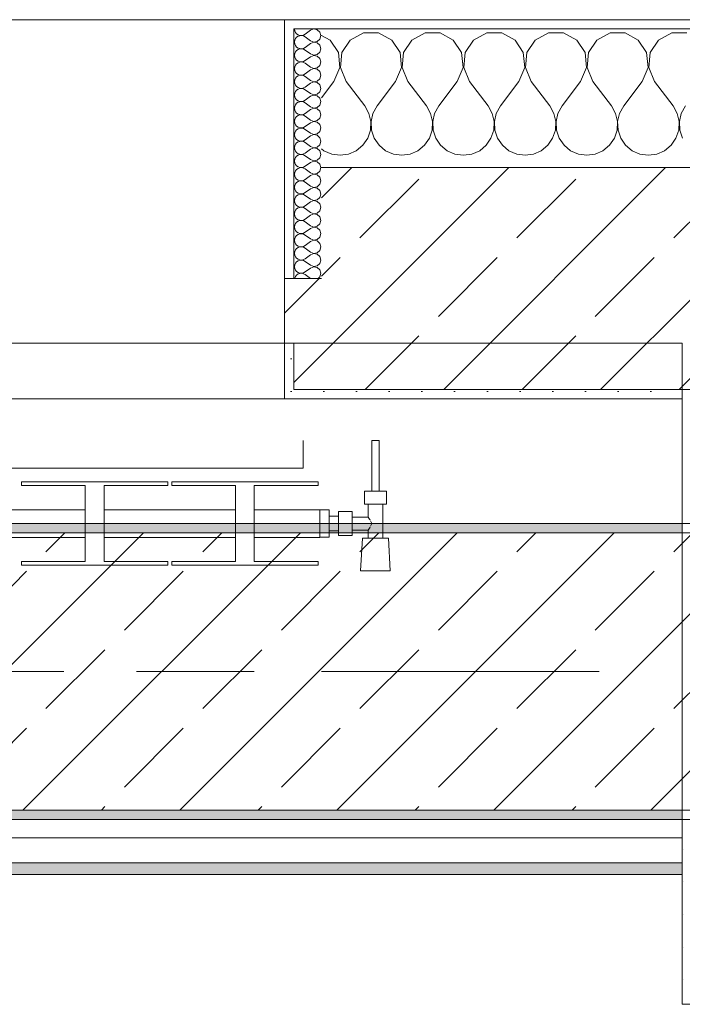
# Model space of a CAD drawing. Header units: metres. Extents: x -3.6 to 84.5, y -11 to 16.8.
# Tile 1052 of 1056: x 60.854 to 61.57, y 12.79 to 13.855. Entities that reach past the tile are written whole.
import ezdxf

# ---------------------------------------------------------------- set-up
doc = ezdxf.new("R2010")
doc.units = ezdxf.units.M
doc.header["$MEASUREMENT"] = 0
doc.linetypes.add('Achse', pattern=[0.2, 0.1, -0.05, 0, -0.05])
doc.linetypes.add('Strichlinie doppelt', pattern=[0.546806, 0.264583, -0.105833, 0.070556, -0.105833])
for name, color, linetype in [('301 - Elemente.Linie', 7, 'Continuous'), ('451 - Universal.Achsen Raster', 7, 'Continuous'), ('604 - Struktur.Wand Aussen', 7, 'Continuous'), ('606 - Struktur.Wand Innen Ausbau', 7, 'Continuous'), ('608 - Struktur.Träger', 7, 'Continuous'), ('653 - Abdeckung.TB Verkofferung', 7, 'Continuous')]:
    doc.layers.add(name, color=color, linetype=linetype)
pattern_1 = [(45, (0, 0), (-0.01767767, 0.01767767), [0, -0.025])]
pattern_2 = [(0, (0, 0), (0, 0.08660254), [0, -0.05]), (0, (0.025, 0.0433), (0, 0.08660254), [0, -0.05])]
pattern_3 = [(45, (0, 0), (-0.08485281, 0.08485281), []), (45, (-0.04243, 0.04243), (-0.08485281, 0.08485281), [0.09, -0.03])]

# ---------------------------------------------------------------- blocks, each defined once
blk = doc.blocks.new('*X49')
at = {"layer": '604 - Struktur.Wand Aussen', "color": 7, "linetype": 'Continuous', "lineweight": 5}
for p, q in [((61.1891, 13.833), (61.18, 13.8379)), ((61.2252, 13.8407), (61.2109, 13.833)), ((61.2415, 13.8407), (61.2252, 13.8407)), ((61.2558, 13.833), (61.2415, 13.8407)), ((61.2919, 13.8407), (61.2776, 13.833)), ((61.3081, 13.8407), (61.2919, 13.8407)), ((61.3224, 13.833), (61.3081, 13.8407)), ((61.3585, 13.8407), (61.3442, 13.833)), ((61.3748, 13.8407), (61.3585, 13.8407)), ((61.3891, 13.833), (61.3748, 13.8407)), ((61.4252, 13.8407), (61.4109, 13.833)), ((61.4415, 13.8407), (61.4252, 13.8407)), ((61.4558, 13.833), (61.4415, 13.8407)), ((61.4919, 13.8407), (61.4776, 13.833)), ((61.5081, 13.8407), (61.4919, 13.8407)), ((61.5224, 13.833), (61.5081, 13.8407)), ((61.5585, 13.8407), (61.5442, 13.833)), ((61.5748, 13.8407), (61.5585, 13.8407)), ((61.1981, 13.8195), (61.1891, 13.833)), ((61.2109, 13.833), (61.2019, 13.8195)), ((61.2648, 13.8195), (61.2558, 13.833)), ((61.2776, 13.833), (61.2686, 13.8195)), ((61.3314, 13.8195), (61.3224, 13.833)), ((61.3442, 13.833), (61.3352, 13.8195)), ((61.3981, 13.8195), (61.3891, 13.833)), ((61.4109, 13.833), (61.4019, 13.8195)), ((61.4648, 13.8195), (61.4558, 13.833)), ((61.4776, 13.833), (61.4686, 13.8195)), ((61.5314, 13.8195), (61.5224, 13.833)), ((61.5442, 13.833), (61.5352, 13.8195)), ((61.1996, 13.8033), (61.1981, 13.8195)), ((61.2019, 13.8195), (61.2004, 13.8033)), ((61.2663, 13.8033), (61.2648, 13.8195)), ((61.2686, 13.8195), (61.267, 13.8033)), ((61.333, 13.8033), (61.3314, 13.8195)), ((61.3352, 13.8195), (61.3337, 13.8033)), ((61.3996, 13.8033), (61.3981, 13.8195)), ((61.4019, 13.8195), (61.4004, 13.8033)), ((61.4663, 13.8033), (61.4648, 13.8195)), ((61.4686, 13.8195), (61.467, 13.8033)), ((61.533, 13.8033), (61.5314, 13.8195)), ((61.5352, 13.8195), (61.5337, 13.8033)), ((61.1933, 13.7883), (61.1996, 13.8033)), ((61.2004, 13.8033), (61.2067, 13.7883)), ((61.26, 13.7883), (61.2663, 13.8033)), ((61.267, 13.8033), (61.2733, 13.7883)), ((61.3267, 13.7883), (61.333, 13.8033)), ((61.3337, 13.8033), (61.34, 13.7883)), ((61.3933, 13.7883), (61.3996, 13.8033)), ((61.4004, 13.8033), (61.4067, 13.7883)), ((61.46, 13.7883), (61.4663, 13.8033)), ((61.467, 13.8033), (61.4733, 13.7883)), ((61.5267, 13.7883), (61.533, 13.8033)), ((61.5337, 13.8033), (61.54, 13.7883)), ((61.1933, 13.7883), (61.18, 13.7706)), ((61.2067, 13.7883), (61.2267, 13.7617)), ((61.26, 13.7883), (61.24, 13.7617)), ((61.2733, 13.7883), (61.2933, 13.7617)), ((61.3267, 13.7883), (61.3067, 13.7617)), ((61.34, 13.7883), (61.36, 13.7617)), ((61.3933, 13.7883), (61.3733, 13.7617)), ((61.4067, 13.7883), (61.4267, 13.7617)), ((61.46, 13.7883), (61.44, 13.7617)), ((61.4733, 13.7883), (61.4933, 13.7617)), ((61.5267, 13.7883), (61.5067, 13.7617)), ((61.54, 13.7883), (61.56, 13.7617)), ((61.2311, 13.7536), (61.2267, 13.7617)), ((61.24, 13.7617), (61.2355, 13.7536)), ((61.2978, 13.7536), (61.2933, 13.7617)), ((61.3067, 13.7617), (61.3022, 13.7536)), ((61.3645, 13.7536), (61.36, 13.7617)), ((61.3733, 13.7617), (61.3689, 13.7536)), ((61.4311, 13.7536), (61.4267, 13.7617)), ((61.44, 13.7617), (61.4355, 13.7536)), ((61.4978, 13.7536), (61.4933, 13.7617)), ((61.5067, 13.7617), (61.5022, 13.7536)), ((61.5645, 13.7536), (61.56, 13.7617)), ((61.5733, 13.7617), (61.5689, 13.7536)), ((61.2332, 13.7447), (61.2311, 13.7536)), ((61.2355, 13.7536), (61.2335, 13.7447)), ((61.2999, 13.7447), (61.2978, 13.7536)), ((61.3022, 13.7536), (61.3001, 13.7447)), ((61.3665, 13.7447), (61.3645, 13.7536)), ((61.3689, 13.7536), (61.3668, 13.7447)), ((61.4332, 13.7447), (61.4311, 13.7536)), ((61.4355, 13.7536), (61.4335, 13.7447)), ((61.4999, 13.7447), (61.4978, 13.7536)), ((61.5022, 13.7536), (61.5001, 13.7447)), ((61.5665, 13.7447), (61.5645, 13.7536)), ((61.5689, 13.7536), (61.5668, 13.7447)), ((61.2328, 13.7355), (61.2332, 13.7447)), ((61.2335, 13.7447), (61.2339, 13.7355)), ((61.2994, 13.7355), (61.2999, 13.7447)), ((61.3001, 13.7447), (61.3006, 13.7355)), ((61.3661, 13.7355), (61.3665, 13.7447)), ((61.3668, 13.7447), (61.3672, 13.7355)), ((61.4328, 13.7355), (61.4332, 13.7447)), ((61.4335, 13.7447), (61.4339, 13.7355)), ((61.4994, 13.7355), (61.4999, 13.7447)), ((61.5001, 13.7447), (61.5006, 13.7355)), ((61.5661, 13.7355), (61.5665, 13.7447)), ((61.5668, 13.7447), (61.5672, 13.7355)), ((61.2298, 13.7268), (61.2328, 13.7355)), ((61.2339, 13.7355), (61.2369, 13.7268)), ((61.2965, 13.7268), (61.2994, 13.7355)), ((61.3006, 13.7355), (61.3035, 13.7268)), ((61.3631, 13.7268), (61.3661, 13.7355)), ((61.3672, 13.7355), (61.3702, 13.7268)), ((61.4298, 13.7268), (61.4328, 13.7355)), ((61.4339, 13.7355), (61.4369, 13.7268)), ((61.4965, 13.7268), (61.4994, 13.7355)), ((61.5006, 13.7355), (61.5035, 13.7268)), ((61.5631, 13.7268), (61.5661, 13.7355)), ((61.5672, 13.7355), (61.5702, 13.7268)), ((61.2175, 13.7133), (61.2246, 13.7192)), ((61.2246, 13.7192), (61.2298, 13.7268)), ((61.2369, 13.7268), (61.2421, 13.7192)), ((61.2421, 13.7192), (61.2491, 13.7133)), ((61.2842, 13.7133), (61.2913, 13.7192)), ((61.2913, 13.7192), (61.2965, 13.7268)), ((61.3035, 13.7268), (61.3087, 13.7192)), ((61.3087, 13.7192), (61.3158, 13.7133)), ((61.3509, 13.7133), (61.3579, 13.7192)), ((61.3579, 13.7192), (61.3631, 13.7268)), ((61.3702, 13.7268), (61.3754, 13.7192)), ((61.3754, 13.7192), (61.3825, 13.7133)), ((61.4175, 13.7133), (61.4246, 13.7192)), ((61.4246, 13.7192), (61.4298, 13.7268)), ((61.4369, 13.7268), (61.4421, 13.7192)), ((61.4421, 13.7192), (61.4491, 13.7133)), ((61.4842, 13.7133), (61.4913, 13.7192)), ((61.4913, 13.7192), (61.4965, 13.7268)), ((61.5035, 13.7268), (61.5087, 13.7192)), ((61.5087, 13.7192), (61.5158, 13.7133)), ((61.5509, 13.7133), (61.5579, 13.7192)), ((61.5579, 13.7192), (61.5631, 13.7268)), ((61.18, 13.7154), (61.1825, 13.7133)), ((61.1825, 13.7133), (61.1909, 13.7096)), ((61.1909, 13.7096), (61.2, 13.7083)), ((61.2, 13.7083), (61.2091, 13.7096)), ((61.2091, 13.7096), (61.2175, 13.7133)), ((61.2491, 13.7133), (61.2576, 13.7096)), ((61.2576, 13.7096), (61.2667, 13.7083)), ((61.2667, 13.7083), (61.2758, 13.7096)), ((61.2758, 13.7096), (61.2842, 13.7133)), ((61.3158, 13.7133), (61.3242, 13.7096)), ((61.3242, 13.7096), (61.3333, 13.7083)), ((61.3333, 13.7083), (61.3424, 13.7096)), ((61.3424, 13.7096), (61.3509, 13.7133)), ((61.3825, 13.7133), (61.3909, 13.7096)), ((61.3909, 13.7096), (61.4, 13.7083)), ((61.4, 13.7083), (61.4091, 13.7096)), ((61.4091, 13.7096), (61.4175, 13.7133)), ((61.4491, 13.7133), (61.4576, 13.7096)), ((61.4576, 13.7096), (61.4667, 13.7083)), ((61.4667, 13.7083), (61.4758, 13.7096)), ((61.4758, 13.7096), (61.4842, 13.7133)), ((61.5158, 13.7133), (61.5242, 13.7096)), ((61.5242, 13.7096), (61.5333, 13.7083)), ((61.5333, 13.7083), (61.5424, 13.7096)), ((61.5424, 13.7096), (61.5509, 13.7133))]:
    blk.add_line(p, q, dxfattribs=at)
blk = doc.blocks.new('*X78')
at = {"layer": '604 - Struktur.Wand Aussen', "color": 7, "linetype": 'Continuous', "lineweight": 5}
for p, q in [((61.1507, 13.845), (61.151, 13.843)), ((61.151, 13.843), (61.1518, 13.8412)), ((61.1518, 13.8412), (61.153, 13.8397)), ((61.153, 13.836), (61.1518, 13.8345)), ((61.153, 13.8397), (61.1547, 13.8386)), ((61.1547, 13.8371), (61.153, 13.836)), ((61.1547, 13.8386), (61.1565, 13.838)), ((61.1565, 13.8377), (61.1547, 13.8371)), ((61.1565, 13.838), (61.1585, 13.8379)), ((61.1585, 13.8378), (61.1565, 13.8377)), ((61.1585, 13.8379), (61.1604, 13.8383)), ((61.1604, 13.8374), (61.1585, 13.8378)), ((61.1604, 13.8383), (61.1621, 13.8393)), ((61.1621, 13.8364), (61.1604, 13.8374)), ((61.1679, 13.8436), (61.1621, 13.8393)), ((61.1679, 13.8321), (61.1621, 13.8364)), ((61.1715, 13.845), (61.1679, 13.8436)), ((61.1753, 13.8442), (61.1715, 13.845)), ((61.1782, 13.8416), (61.1753, 13.8442)), ((61.1793, 13.8379), (61.1782, 13.8416)), ((61.1782, 13.8341), (61.1793, 13.8379)), ((61.151, 13.8327), (61.1507, 13.8307)), ((61.1507, 13.8307), (61.151, 13.8288)), ((61.1518, 13.8345), (61.151, 13.8327)), ((61.151, 13.8288), (61.1518, 13.827)), ((61.1518, 13.827), (61.153, 13.8254)), ((61.153, 13.8254), (61.1547, 13.8243)), ((61.1547, 13.8243), (61.1565, 13.8237)), ((61.1604, 13.824), (61.1621, 13.825)), ((61.1679, 13.8293), (61.1621, 13.825)), ((61.1679, 13.8321), (61.1715, 13.8307)), ((61.1715, 13.8307), (61.1679, 13.8293)), ((61.1715, 13.8307), (61.1753, 13.8315)), ((61.1753, 13.83), (61.1715, 13.8307)), ((61.1753, 13.8315), (61.1782, 13.8341)), ((61.1782, 13.8273), (61.1753, 13.83)), ((61.1793, 13.8236), (61.1782, 13.8273)), ((61.151, 13.8184), (61.1507, 13.8164)), ((61.1507, 13.8164), (61.151, 13.8145)), ((61.1518, 13.8202), (61.151, 13.8184)), ((61.151, 13.8145), (61.1518, 13.8127)), ((61.153, 13.8217), (61.1518, 13.8202)), ((61.1547, 13.8228), (61.153, 13.8217)), ((61.1565, 13.8234), (61.1547, 13.8228)), ((61.1565, 13.8237), (61.1585, 13.8236)), ((61.1585, 13.8235), (61.1565, 13.8234)), ((61.1585, 13.8236), (61.1604, 13.824)), ((61.1604, 13.8231), (61.1585, 13.8235)), ((61.1621, 13.8221), (61.1604, 13.8231)), ((61.1679, 13.8179), (61.1621, 13.8221)), ((61.1679, 13.815), (61.1621, 13.8107)), ((61.1679, 13.8179), (61.1715, 13.8165)), ((61.1715, 13.8164), (61.1679, 13.815)), ((61.1715, 13.8165), (61.1753, 13.8172)), ((61.1753, 13.8157), (61.1715, 13.8164)), ((61.1753, 13.8172), (61.1782, 13.8198)), ((61.1782, 13.813), (61.1753, 13.8157)), ((61.1782, 13.8198), (61.1793, 13.8236)), ((61.151, 13.8041), (61.1507, 13.8021)), ((61.1518, 13.8059), (61.151, 13.8041)), ((61.1518, 13.8127), (61.153, 13.8112)), ((61.153, 13.8074), (61.1518, 13.8059)), ((61.153, 13.8112), (61.1547, 13.81)), ((61.1547, 13.8085), (61.153, 13.8074)), ((61.1547, 13.81), (61.1565, 13.8094)), ((61.1565, 13.8092), (61.1547, 13.8085)), ((61.1565, 13.8094), (61.1585, 13.8093)), ((61.1585, 13.8093), (61.1565, 13.8092)), ((61.1585, 13.8093), (61.1604, 13.8098)), ((61.1604, 13.8088), (61.1585, 13.8093)), ((61.1604, 13.8098), (61.1621, 13.8107)), ((61.1621, 13.8079), (61.1604, 13.8088)), ((61.1679, 13.8036), (61.1621, 13.8079)), ((61.1679, 13.8036), (61.1715, 13.8022)), ((61.1753, 13.8029), (61.1782, 13.8055)), ((61.1793, 13.8093), (61.1782, 13.813)), ((61.1782, 13.8055), (61.1793, 13.8093)), ((61.1507, 13.8021), (61.151, 13.8002)), ((61.151, 13.8002), (61.1518, 13.7984)), ((61.1518, 13.7984), (61.153, 13.7969)), ((61.153, 13.7931), (61.1518, 13.7916)), ((61.153, 13.7969), (61.1547, 13.7958)), ((61.1547, 13.7942), (61.153, 13.7931)), ((61.1547, 13.7958), (61.1565, 13.7951)), ((61.1565, 13.7949), (61.1547, 13.7942)), ((61.1565, 13.7951), (61.1585, 13.795)), ((61.1585, 13.795), (61.1565, 13.7949)), ((61.1585, 13.795), (61.1604, 13.7955)), ((61.1604, 13.7945), (61.1585, 13.795)), ((61.1604, 13.7955), (61.1621, 13.7964)), ((61.1621, 13.7936), (61.1604, 13.7945)), ((61.1679, 13.8007), (61.1621, 13.7964)), ((61.1679, 13.7893), (61.1621, 13.7936)), ((61.1715, 13.8021), (61.1679, 13.8007)), ((61.1715, 13.8022), (61.1753, 13.8029)), ((61.1753, 13.8014), (61.1715, 13.8021)), ((61.1782, 13.7988), (61.1753, 13.8014)), ((61.1793, 13.795), (61.1782, 13.7988)), ((61.1782, 13.7912), (61.1793, 13.795)), ((61.151, 13.7898), (61.1507, 13.7879)), ((61.1507, 13.7879), (61.151, 13.7859)), ((61.1518, 13.7916), (61.151, 13.7898)), ((61.151, 13.7859), (61.1518, 13.7841)), ((61.1518, 13.7841), (61.153, 13.7826)), ((61.153, 13.7826), (61.1547, 13.7815)), ((61.1604, 13.7812), (61.1621, 13.7821)), ((61.1679, 13.7864), (61.1621, 13.7821)), ((61.1679, 13.7893), (61.1715, 13.7879)), ((61.1715, 13.7878), (61.1679, 13.7864)), ((61.1715, 13.7879), (61.1753, 13.7886)), ((61.1753, 13.7871), (61.1715, 13.7878)), ((61.1753, 13.7886), (61.1782, 13.7912)), ((61.1782, 13.7845), (61.1753, 13.7871)), ((61.1793, 13.7807), (61.1782, 13.7845)), ((61.151, 13.7755), (61.1507, 13.7736)), ((61.1507, 13.7736), (61.151, 13.7716)), ((61.1518, 13.7773), (61.151, 13.7755)), ((61.151, 13.7716), (61.1518, 13.7698)), ((61.153, 13.7788), (61.1518, 13.7773)), ((61.1547, 13.78), (61.153, 13.7788)), ((61.1547, 13.7815), (61.1565, 13.7808)), ((61.1565, 13.7806), (61.1547, 13.78)), ((61.1565, 13.7808), (61.1585, 13.7807)), ((61.1585, 13.7807), (61.1565, 13.7806)), ((61.1585, 13.7807), (61.1604, 13.7812)), ((61.1604, 13.7802), (61.1585, 13.7807)), ((61.1621, 13.7793), (61.1604, 13.7802)), ((61.1679, 13.775), (61.1621, 13.7793)), ((61.1679, 13.7721), (61.1621, 13.7679)), ((61.1679, 13.775), (61.1715, 13.7736)), ((61.1715, 13.7735), (61.1679, 13.7721)), ((61.1715, 13.7736), (61.1753, 13.7743)), ((61.1753, 13.7728), (61.1715, 13.7735)), ((61.1753, 13.7743), (61.1782, 13.777)), ((61.1782, 13.7702), (61.1753, 13.7728)), ((61.1782, 13.777), (61.1793, 13.7807)), ((61.151, 13.7612), (61.1507, 13.7593)), ((61.1518, 13.763), (61.151, 13.7612)), ((61.1518, 13.7698), (61.153, 13.7683)), ((61.153, 13.7646), (61.1518, 13.763)), ((61.153, 13.7683), (61.1547, 13.7672)), ((61.1547, 13.7657), (61.153, 13.7646)), ((61.1547, 13.7672), (61.1565, 13.7666)), ((61.1565, 13.7663), (61.1547, 13.7657)), ((61.1565, 13.7666), (61.1585, 13.7665)), ((61.1585, 13.7664), (61.1565, 13.7663)), ((61.1585, 13.7665), (61.1604, 13.7669)), ((61.1604, 13.766), (61.1585, 13.7664)), ((61.1604, 13.7669), (61.1621, 13.7679)), ((61.1621, 13.765), (61.1604, 13.766)), ((61.1679, 13.7607), (61.1621, 13.765)), ((61.1679, 13.7607), (61.1715, 13.7593)), ((61.1753, 13.76), (61.1782, 13.7627)), ((61.1793, 13.7664), (61.1782, 13.7702)), ((61.1782, 13.7627), (61.1793, 13.7664)), ((61.1507, 13.7593), (61.151, 13.7573)), ((61.151, 13.7573), (61.1518, 13.7555)), ((61.1518, 13.7555), (61.153, 13.754)), ((61.153, 13.7503), (61.1518, 13.7488)), ((61.153, 13.754), (61.1547, 13.7529)), ((61.1547, 13.7514), (61.153, 13.7503)), ((61.1547, 13.7529), (61.1565, 13.7523)), ((61.1565, 13.752), (61.1547, 13.7514)), ((61.1565, 13.7523), (61.1585, 13.7522)), ((61.1585, 13.7521), (61.1565, 13.752)), ((61.1585, 13.7522), (61.1604, 13.7526)), ((61.1604, 13.7517), (61.1585, 13.7521)), ((61.1604, 13.7526), (61.1621, 13.7536)), ((61.1621, 13.7507), (61.1604, 13.7517)), ((61.1679, 13.7579), (61.1621, 13.7536)), ((61.1679, 13.7464), (61.1621, 13.7507)), ((61.1715, 13.7593), (61.1679, 13.7579)), ((61.1715, 13.7593), (61.1753, 13.76)), ((61.1753, 13.7585), (61.1715, 13.7593)), ((61.1782, 13.7559), (61.1753, 13.7585)), ((61.1793, 13.7521), (61.1782, 13.7559)), ((61.1782, 13.7484), (61.1793, 13.7521)), ((61.151, 13.747), (61.1507, 13.745)), ((61.1507, 13.745), (61.151, 13.743)), ((61.1518, 13.7488), (61.151, 13.747)), ((61.151, 13.743), (61.1518, 13.7412)), ((61.1518, 13.7412), (61.153, 13.7397)), ((61.153, 13.7397), (61.1547, 13.7386)), ((61.1604, 13.7383), (61.1621, 13.7393)), ((61.1679, 13.7436), (61.1621, 13.7393)), ((61.1679, 13.7464), (61.1715, 13.745)), ((61.1715, 13.745), (61.1679, 13.7436)), ((61.1715, 13.745), (61.1753, 13.7458)), ((61.1753, 13.7442), (61.1715, 13.745)), ((61.1753, 13.7458), (61.1782, 13.7484)), ((61.1782, 13.7416), (61.1753, 13.7442)), ((61.1793, 13.7379), (61.1782, 13.7416)), ((61.151, 13.7327), (61.1507, 13.7307)), ((61.1507, 13.7307), (61.151, 13.7288)), ((61.1518, 13.7345), (61.151, 13.7327)), ((61.151, 13.7288), (61.1518, 13.727)), ((61.153, 13.736), (61.1518, 13.7345)), ((61.1547, 13.7371), (61.153, 13.736)), ((61.1547, 13.7386), (61.1565, 13.738)), ((61.1565, 13.7377), (61.1547, 13.7371)), ((61.1565, 13.738), (61.1585, 13.7379)), ((61.1585, 13.7378), (61.1565, 13.7377)), ((61.1585, 13.7379), (61.1604, 13.7383)), ((61.1604, 13.7374), (61.1585, 13.7378)), ((61.1621, 13.7364), (61.1604, 13.7374)), ((61.1679, 13.7321), (61.1621, 13.7364)), ((61.1679, 13.7293), (61.1621, 13.725)), ((61.1679, 13.7321), (61.1715, 13.7307)), ((61.1715, 13.7307), (61.1679, 13.7293)), ((61.1715, 13.7307), (61.1753, 13.7315)), ((61.1753, 13.73), (61.1715, 13.7307)), ((61.1753, 13.7315), (61.1782, 13.7341)), ((61.1782, 13.7273), (61.1753, 13.73)), ((61.1782, 13.7341), (61.1793, 13.7379)), ((61.151, 13.7184), (61.1507, 13.7164)), ((61.1518, 13.7202), (61.151, 13.7184)), ((61.1518, 13.727), (61.153, 13.7254)), ((61.153, 13.7217), (61.1518, 13.7202)), ((61.153, 13.7254), (61.1547, 13.7243)), ((61.1547, 13.7228), (61.153, 13.7217)), ((61.1547, 13.7243), (61.1565, 13.7237)), ((61.1565, 13.7234), (61.1547, 13.7228)), ((61.1565, 13.7237), (61.1585, 13.7236)), ((61.1585, 13.7235), (61.1565, 13.7234)), ((61.1585, 13.7236), (61.1604, 13.724)), ((61.1604, 13.7231), (61.1585, 13.7235)), ((61.1604, 13.724), (61.1621, 13.725)), ((61.1621, 13.7221), (61.1604, 13.7231)), ((61.1679, 13.7179), (61.1621, 13.7221)), ((61.1679, 13.7179), (61.1715, 13.7165)), ((61.1753, 13.7172), (61.1782, 13.7198)), ((61.1793, 13.7236), (61.1782, 13.7273)), ((61.1782, 13.7198), (61.1793, 13.7236)), ((61.1507, 13.7164), (61.151, 13.7145)), ((61.151, 13.7145), (61.1518, 13.7127)), ((61.1518, 13.7127), (61.153, 13.7112)), ((61.153, 13.7074), (61.1518, 13.7059)), ((61.153, 13.7112), (61.1547, 13.71)), ((61.1547, 13.7085), (61.153, 13.7074)), ((61.1547, 13.71), (61.1565, 13.7094)), ((61.1565, 13.7092), (61.1547, 13.7085)), ((61.1565, 13.7094), (61.1585, 13.7093)), ((61.1585, 13.7093), (61.1565, 13.7092)), ((61.1585, 13.7093), (61.1604, 13.7098)), ((61.1604, 13.7088), (61.1585, 13.7093)), ((61.1604, 13.7098), (61.1621, 13.7107)), ((61.1621, 13.7079), (61.1604, 13.7088)), ((61.1679, 13.715), (61.1621, 13.7107)), ((61.1679, 13.7036), (61.1621, 13.7079)), ((61.1715, 13.7164), (61.1679, 13.715)), ((61.1715, 13.7165), (61.1753, 13.7172)), ((61.1753, 13.7157), (61.1715, 13.7164)), ((61.1782, 13.713), (61.1753, 13.7157)), ((61.1793, 13.7093), (61.1782, 13.713)), ((61.1782, 13.7055), (61.1793, 13.7093)), ((61.151, 13.7041), (61.1507, 13.7021)), ((61.1507, 13.7021), (61.151, 13.7002)), ((61.1518, 13.7059), (61.151, 13.7041)), ((61.151, 13.7002), (61.1518, 13.6984)), ((61.1518, 13.6984), (61.153, 13.6969)), ((61.153, 13.6969), (61.1547, 13.6958)), ((61.1604, 13.6955), (61.1621, 13.6964)), ((61.1679, 13.7007), (61.1621, 13.6964)), ((61.1679, 13.7036), (61.1715, 13.7022)), ((61.1715, 13.7021), (61.1679, 13.7007)), ((61.1715, 13.7022), (61.1753, 13.7029)), ((61.1753, 13.7014), (61.1715, 13.7021)), ((61.1753, 13.7029), (61.1782, 13.7055)), ((61.1782, 13.6988), (61.1753, 13.7014)), ((61.1793, 13.695), (61.1782, 13.6988)), ((61.151, 13.6898), (61.1507, 13.6879)), ((61.1507, 13.6879), (61.151, 13.6859)), ((61.1518, 13.6916), (61.151, 13.6898)), ((61.151, 13.6859), (61.1518, 13.6841)), ((61.153, 13.6931), (61.1518, 13.6916)), ((61.1547, 13.6942), (61.153, 13.6931)), ((61.1547, 13.6958), (61.1565, 13.6951)), ((61.1565, 13.6949), (61.1547, 13.6942)), ((61.1565, 13.6951), (61.1585, 13.695)), ((61.1585, 13.695), (61.1565, 13.6949)), ((61.1585, 13.695), (61.1604, 13.6955)), ((61.1604, 13.6945), (61.1585, 13.695)), ((61.1621, 13.6936), (61.1604, 13.6945)), ((61.1679, 13.6893), (61.1621, 13.6936)), ((61.1679, 13.6864), (61.1621, 13.6821)), ((61.1679, 13.6893), (61.1715, 13.6879)), ((61.1715, 13.6878), (61.1679, 13.6864)), ((61.1715, 13.6879), (61.1753, 13.6886)), ((61.1753, 13.6871), (61.1715, 13.6878)), ((61.1753, 13.6886), (61.1782, 13.6912)), ((61.1782, 13.6845), (61.1753, 13.6871)), ((61.1782, 13.6912), (61.1793, 13.695)), ((61.151, 13.6755), (61.1507, 13.6736)), ((61.1518, 13.6773), (61.151, 13.6755)), ((61.1518, 13.6841), (61.153, 13.6826)), ((61.153, 13.6788), (61.1518, 13.6773)), ((61.153, 13.6826), (61.1547, 13.6815)), ((61.1547, 13.68), (61.153, 13.6788)), ((61.1547, 13.6815), (61.1565, 13.6808)), ((61.1565, 13.6806), (61.1547, 13.68)), ((61.1565, 13.6808), (61.1585, 13.6807)), ((61.1585, 13.6807), (61.1565, 13.6806)), ((61.1585, 13.6807), (61.1604, 13.6812)), ((61.1604, 13.6802), (61.1585, 13.6807)), ((61.1604, 13.6812), (61.1621, 13.6821)), ((61.1621, 13.6793), (61.1604, 13.6802)), ((61.1679, 13.675), (61.1621, 13.6793)), ((61.1753, 13.6743), (61.1782, 13.677)), ((61.1793, 13.6807), (61.1782, 13.6845)), ((61.1782, 13.677), (61.1793, 13.6807)), ((61.1507, 13.6736), (61.151, 13.6716)), ((61.151, 13.6716), (61.1518, 13.6698)), ((61.1518, 13.6698), (61.153, 13.6683)), ((61.153, 13.6646), (61.1518, 13.663)), ((61.153, 13.6683), (61.1547, 13.6672)), ((61.1547, 13.6657), (61.153, 13.6646)), ((61.1547, 13.6672), (61.1565, 13.6666)), ((61.1565, 13.6663), (61.1547, 13.6657)), ((61.1565, 13.6666), (61.1585, 13.6665)), ((61.1585, 13.6664), (61.1565, 13.6663)), ((61.1585, 13.6665), (61.1604, 13.6669)), ((61.1604, 13.666), (61.1585, 13.6664)), ((61.1604, 13.6669), (61.1621, 13.6679)), ((61.1621, 13.665), (61.1604, 13.666)), ((61.1679, 13.6721), (61.1621, 13.6679)), ((61.1679, 13.6607), (61.1621, 13.665)), ((61.1679, 13.675), (61.1715, 13.6736)), ((61.1715, 13.6735), (61.1679, 13.6721)), ((61.1715, 13.6736), (61.1753, 13.6743)), ((61.1753, 13.6728), (61.1715, 13.6735)), ((61.1782, 13.6702), (61.1753, 13.6728)), ((61.1793, 13.6664), (61.1782, 13.6702)), ((61.1782, 13.6627), (61.1793, 13.6664)), ((61.151, 13.6612), (61.1507, 13.6593)), ((61.1507, 13.6593), (61.151, 13.6573)), ((61.1518, 13.663), (61.151, 13.6612)), ((61.151, 13.6573), (61.1518, 13.6555)), ((61.1518, 13.6555), (61.153, 13.654)), ((61.153, 13.654), (61.1547, 13.6529)), ((61.1679, 13.6579), (61.1621, 13.6536)), ((61.1679, 13.6607), (61.1715, 13.6593)), ((61.1715, 13.6593), (61.1679, 13.6579)), ((61.1715, 13.6593), (61.1753, 13.66)), ((61.1753, 13.6585), (61.1715, 13.6593)), ((61.1753, 13.66), (61.1782, 13.6627)), ((61.1782, 13.6559), (61.1753, 13.6585)), ((61.1793, 13.6521), (61.1782, 13.6559)), ((61.151, 13.647), (61.1507, 13.645)), ((61.1507, 13.645), (61.151, 13.643)), ((61.1518, 13.6488), (61.151, 13.647)), ((61.153, 13.6503), (61.1518, 13.6488)), ((61.1547, 13.6514), (61.153, 13.6503)), ((61.1547, 13.6529), (61.1565, 13.6523)), ((61.1565, 13.652), (61.1547, 13.6514)), ((61.1565, 13.6523), (61.1585, 13.6522)), ((61.1585, 13.6521), (61.1565, 13.652)), ((61.1585, 13.6522), (61.1604, 13.6526)), ((61.1604, 13.6517), (61.1585, 13.6521)), ((61.1604, 13.6526), (61.1621, 13.6536)), ((61.1621, 13.6507), (61.1604, 13.6517)), ((61.1679, 13.6464), (61.1621, 13.6507)), ((61.1679, 13.6436), (61.1621, 13.6393)), ((61.1679, 13.6464), (61.1715, 13.645)), ((61.1715, 13.645), (61.1679, 13.6436)), ((61.1715, 13.645), (61.1753, 13.6458)), ((61.1753, 13.6442), (61.1715, 13.645)), ((61.1753, 13.6458), (61.1782, 13.6484)), ((61.1782, 13.6416), (61.1753, 13.6442)), ((61.1782, 13.6484), (61.1793, 13.6521)), ((61.151, 13.6327), (61.1507, 13.6307)), ((61.151, 13.643), (61.1518, 13.6412)), ((61.1518, 13.6345), (61.151, 13.6327)), ((61.1518, 13.6412), (61.153, 13.6397)), ((61.153, 13.636), (61.1518, 13.6345)), ((61.153, 13.6397), (61.1547, 13.6386)), ((61.1547, 13.6371), (61.153, 13.636)), ((61.1547, 13.6386), (61.1565, 13.638)), ((61.1565, 13.6377), (61.1547, 13.6371)), ((61.1565, 13.638), (61.1585, 13.6379)), ((61.1585, 13.6378), (61.1565, 13.6377)), ((61.1585, 13.6379), (61.1604, 13.6383)), ((61.1604, 13.6374), (61.1585, 13.6378)), ((61.1604, 13.6383), (61.1621, 13.6393)), ((61.1621, 13.6364), (61.1604, 13.6374)), ((61.1679, 13.6321), (61.1621, 13.6364)), ((61.1753, 13.6315), (61.1782, 13.6341)), ((61.1793, 13.6379), (61.1782, 13.6416)), ((61.1782, 13.6341), (61.1793, 13.6379)), ((61.1507, 13.6307), (61.151, 13.6288)), ((61.151, 13.6288), (61.1518, 13.627)), ((61.1518, 13.627), (61.153, 13.6254)), ((61.153, 13.6254), (61.1547, 13.6243)), ((61.1547, 13.6228), (61.153, 13.6217)), ((61.1547, 13.6243), (61.1565, 13.6237)), ((61.1565, 13.6234), (61.1547, 13.6228)), ((61.1565, 13.6237), (61.1585, 13.6236)), ((61.1585, 13.6235), (61.1565, 13.6234)), ((61.1585, 13.6236), (61.1604, 13.624)), ((61.1604, 13.6231), (61.1585, 13.6235)), ((61.1604, 13.624), (61.1621, 13.625)), ((61.1621, 13.6221), (61.1604, 13.6231)), ((61.1679, 13.6293), (61.1621, 13.625)), ((61.1679, 13.6179), (61.1621, 13.6221)), ((61.1679, 13.6321), (61.1715, 13.6307)), ((61.1715, 13.6307), (61.1679, 13.6293)), ((61.1715, 13.6307), (61.1753, 13.6315)), ((61.1753, 13.63), (61.1715, 13.6307)), ((61.1782, 13.6273), (61.1753, 13.63)), ((61.1793, 13.6236), (61.1782, 13.6273)), ((61.1782, 13.6198), (61.1793, 13.6236)), ((61.151, 13.6184), (61.1507, 13.6164)), ((61.1507, 13.6164), (61.151, 13.6145)), ((61.1518, 13.6202), (61.151, 13.6184)), ((61.151, 13.6145), (61.1518, 13.6127)), ((61.153, 13.6217), (61.1518, 13.6202)), ((61.1518, 13.6127), (61.153, 13.6112)), ((61.1679, 13.615), (61.1621, 13.6107)), ((61.1679, 13.6179), (61.1715, 13.6165)), ((61.1715, 13.6164), (61.1679, 13.615)), ((61.1715, 13.6165), (61.1753, 13.6172)), ((61.1753, 13.6157), (61.1715, 13.6164)), ((61.1753, 13.6172), (61.1782, 13.6198)), ((61.1782, 13.613), (61.1753, 13.6157)), ((61.1793, 13.6093), (61.1782, 13.613)), ((61.151, 13.6041), (61.1507, 13.6021)), ((61.1507, 13.6021), (61.151, 13.6002)), ((61.1518, 13.6059), (61.151, 13.6041)), ((61.153, 13.6074), (61.1518, 13.6059)), ((61.153, 13.6112), (61.1547, 13.61)), ((61.1547, 13.6085), (61.153, 13.6074)), ((61.1547, 13.61), (61.1565, 13.6094)), ((61.1565, 13.6092), (61.1547, 13.6085)), ((61.1565, 13.6094), (61.1585, 13.6093)), ((61.1585, 13.6093), (61.1565, 13.6092)), ((61.1585, 13.6093), (61.1604, 13.6098)), ((61.1604, 13.6088), (61.1585, 13.6093)), ((61.1604, 13.6098), (61.1621, 13.6107)), ((61.1621, 13.6079), (61.1604, 13.6088)), ((61.1679, 13.6036), (61.1621, 13.6079)), ((61.1679, 13.6007), (61.1621, 13.5964)), ((61.1679, 13.6036), (61.1715, 13.6022)), ((61.1715, 13.6021), (61.1679, 13.6007)), ((61.1715, 13.6022), (61.1753, 13.6029)), ((61.1753, 13.6014), (61.1715, 13.6021)), ((61.1753, 13.6029), (61.1782, 13.6055)), ((61.1782, 13.5988), (61.1753, 13.6014)), ((61.1782, 13.6055), (61.1793, 13.6093)), ((61.151, 13.6002), (61.1518, 13.5984)), ((61.1518, 13.5916), (61.151, 13.5898)), ((61.1518, 13.5984), (61.153, 13.5969)), ((61.153, 13.5931), (61.1518, 13.5916)), ((61.153, 13.5969), (61.1547, 13.5958)), ((61.1547, 13.5942), (61.153, 13.5931)), ((61.1547, 13.5958), (61.1565, 13.5951)), ((61.1565, 13.5949), (61.1547, 13.5942)), ((61.1565, 13.5951), (61.1585, 13.595)), ((61.1585, 13.595), (61.1565, 13.5949)), ((61.1585, 13.595), (61.1604, 13.5955)), ((61.1604, 13.5945), (61.1585, 13.595)), ((61.1604, 13.5955), (61.1621, 13.5964)), ((61.1621, 13.5936), (61.1604, 13.5945)), ((61.1679, 13.5893), (61.1621, 13.5936)), ((61.1753, 13.5886), (61.1782, 13.5912)), ((61.1793, 13.595), (61.1782, 13.5988)), ((61.1782, 13.5912), (61.1793, 13.595)), ((61.151, 13.5898), (61.1507, 13.5879)), ((61.1507, 13.5879), (61.151, 13.5859)), ((61.151, 13.5859), (61.1518, 13.5841)), ((61.1518, 13.5841), (61.153, 13.5826)), ((61.153, 13.5826), (61.1547, 13.5815)), ((61.1547, 13.58), (61.153, 13.5788)), ((61.1547, 13.5815), (61.1565, 13.5808)), ((61.1565, 13.5806), (61.1547, 13.58)), ((61.1565, 13.5808), (61.1585, 13.5807)), ((61.1585, 13.5807), (61.1565, 13.5806)), ((61.1585, 13.5807), (61.1604, 13.5812)), ((61.1604, 13.5802), (61.1585, 13.5807)), ((61.1604, 13.5812), (61.1621, 13.5821)), ((61.1621, 13.5793), (61.1604, 13.5802)), ((61.1679, 13.5864), (61.1621, 13.5821)), ((61.1679, 13.575), (61.1621, 13.5793)), ((61.1679, 13.5893), (61.1715, 13.5879)), ((61.1715, 13.5878), (61.1679, 13.5864)), ((61.1715, 13.5879), (61.1753, 13.5886)), ((61.1753, 13.5871), (61.1715, 13.5878)), ((61.1782, 13.5845), (61.1753, 13.5871)), ((61.1793, 13.5807), (61.1782, 13.5845)), ((61.1782, 13.577), (61.1793, 13.5807)), ((61.151, 13.5755), (61.1509, 13.575)), ((61.1518, 13.5773), (61.151, 13.5755)), ((61.153, 13.5788), (61.1518, 13.5773)), ((61.1761, 13.575), (61.1782, 13.577))]:
    blk.add_line(p, q, dxfattribs=at)

msp = doc.modelspace()

# ---------------------------------------------------------------- hatches: boundary and pattern name
at = {"layer": '604 - Struktur.Wand Aussen', "linetype": 'Continuous', "lineweight": 0, "true_color": 0x000000}
h = msp.add_hatch(dxfattribs=at)
h.set_pattern_fill('Verputz_0001', color=18, style=0, pattern_type=2)
h.set_pattern_definition(pattern_2)
h.paths.add_polyline_path([(61.15, 13.855), (61.14, 13.855), (61.14, 13.575), (61.15, 13.575)])
h = msp.add_hatch(dxfattribs=at)
h.set_pattern_fill('Verputz_0001', color=18, style=0, pattern_type=2)
h.set_pattern_definition(pattern_2)
h.paths.add_polyline_path([(62.425, 13.855), (61.15, 13.855), (61.15, 13.845), (62.425, 13.845)])
h = msp.add_hatch(dxfattribs=at)
h.set_pattern_fill('Beton__Stahlbeton_0001', color=18, style=0, pattern_type=2)
h.set_pattern_definition(pattern_3)
h.paths.add_polyline_path([(61.14, 13.575), (61.14, 13.505), (61.15, 13.505), (61.15, 13.455), (62.035, 13.455), (62.035, 13.695), (61.18, 13.695), (61.18, 13.575), (61.15, 13.575)])
h = msp.add_hatch(dxfattribs=at)
h.set_pattern_fill('Gips_0001', color=18, style=0, pattern_type=2)
h.set_pattern_definition(pattern_1)
h.paths.add_polyline_path([(61.15, 13.445), (61.15, 13.505), (61.14, 13.505), (61.14, 13.445)])
h = msp.add_hatch(dxfattribs=at)
h.set_pattern_fill('Gips_0001', color=18, style=0, pattern_type=2)
h.set_pattern_definition(pattern_1)
h.paths.add_polyline_path([(61.15, 13.445), (61.57, 13.445), (61.57, 13.455), (61.15, 13.455)])
at = {"layer": '606 - Struktur.Wand Innen Ausbau', "linetype": 'Continuous', "lineweight": 0, "true_color": 0x000000}
h = msp.add_hatch(dxfattribs=at)
h.set_pattern_fill('Gips_0001', color=18, style=0, pattern_type=2)
h.set_pattern_definition(pattern_1)
h.paths.add_polyline_path([(61.57, 12.99), (61.57, 12.8025), (61.5825, 12.8025), (61.5825, 12.99)])
h = msp.add_hatch(dxfattribs=at)
h.set_pattern_fill('Gips_0001', color=18, style=0, pattern_type=2)
h.set_pattern_definition(pattern_1)
h.paths.add_polyline_path([(61.5825, 12.8025), (61.57, 12.8025), (61.57, 12.79)])
h = msp.add_hatch(dxfattribs=at)
h.set_pattern_fill('Gips_0001', color=18, style=0, pattern_type=2)
h.set_pattern_definition(pattern_1)
h.paths.add_polyline_path([(61.5825, 12.8025), (61.57, 12.79), (61.5825, 12.79)])
at = {"layer": '608 - Struktur.Träger', "linetype": 'Continuous', "lineweight": 0, "true_color": 0x000000}
h = msp.add_hatch(dxfattribs=at)
h.set_pattern_fill('Gips_0001', color=18, style=0, pattern_type=2)
h.set_pattern_definition(pattern_1)
h.paths.add_polyline_path([(61.57, 13.31), (58.29, 13.31), (58.29, 13.3), (61.57, 13.3)])
h = msp.add_hatch(dxfattribs=at)
h.set_pattern_fill('Beton__Stahlbeton_0001', color=18, style=0, pattern_type=2)
h.set_pattern_definition(pattern_3)
h.paths.add_polyline_path([(50.78, 13), (51.09, 13), (54.37, 13), (54.69, 13), (57.97, 13), (58.29, 13), (61.57, 13), (61.88, 13), (61.88, 13.3), (61.57, 13.3), (58.29, 13.3), (57.97, 13.3), (54.69, 13.3), (54.37, 13.3), (51.09, 13.3), (50.78, 13.3)])
h = msp.add_hatch(dxfattribs=at)
h.set_pattern_fill('Gips_0001', color=18, style=0, pattern_type=2)
h.set_pattern_definition(pattern_1)
h.paths.add_polyline_path([(58.29, 13), (58.29, 12.99), (61.57, 12.99), (61.57, 13)])
at = {"layer": '653 - Abdeckung.TB Verkofferung', "linetype": 'Continuous', "lineweight": 0, "true_color": 0x000000}
h = msp.add_hatch(dxfattribs=at)
h.set_pattern_fill('Gips_0001', color=18, style=0, pattern_type=2)
h.set_pattern_definition(pattern_1)
h.paths.add_polyline_path([(58.08, 12.9305), (61.57, 12.9305), (61.57, 12.943), (58.08, 12.943)])

# ---------------------------------------------------------------- linework, layer by layer
at = {"layer": '301 - Elemente.Linie', "color": 7, "linetype": 'Continuous', "lineweight": 9}
for p, q in [((61.16, 13.4), (61.16, 13.37)), ((61.2342, 13.4), (61.2353, 13.4)), ((61.2342, 13.4), (61.2342, 13.345)), ((61.2353, 13.4), (61.2382, 13.4)), ((61.2382, 13.4), (61.241, 13.4)), ((61.241, 13.4), (61.2422, 13.4)), ((61.2422, 13.4), (61.2422, 13.345)), ((61.16, 13.37), (58.76, 13.37)), ((60.8556, 13.3513), (60.8556, 13.355)), ((60.8556, 13.3513), (60.8556, 13.355)), ((60.8556, 13.355), (61.0138, 13.355)), ((60.9245, 13.3513), (60.8556, 13.3513)), ((60.9245, 13.2688), (60.9245, 13.3513)), ((61.0138, 13.3513), (60.9448, 13.3513)), ((60.9448, 13.3513), (60.9448, 13.2688)), ((61.0138, 13.355), (61.0138, 13.3513)), ((61.0138, 13.355), (61.0138, 13.3513)), ((61.0179, 13.3513), (61.0179, 13.355)), ((61.0179, 13.355), (61.1761, 13.355)), ((61.0869, 13.3513), (61.0179, 13.3513)), ((61.0869, 13.2688), (61.0869, 13.3513)), ((61.1761, 13.3513), (61.1072, 13.3513)), ((61.1072, 13.3513), (61.1072, 13.2688)), ((61.1761, 13.355), (61.1761, 13.3513)), ((61.1761, 13.355), (61.1761, 13.3513)), ((61.2262, 13.345), (61.2322, 13.345)), ((61.2262, 13.345), (61.2262, 13.331)), ((61.2322, 13.345), (61.2442, 13.345)), ((61.2342, 13.345), (61.2353, 13.345)), ((61.2353, 13.345), (61.2382, 13.345)), ((61.2382, 13.345), (61.241, 13.345)), ((61.241, 13.345), (61.2422, 13.345)), ((61.2442, 13.345), (61.2502, 13.345)), ((61.2502, 13.345), (61.2502, 13.331)), ((60.9245, 13.325), (60.7825, 13.325)), ((61.0869, 13.325), (60.9448, 13.325)), ((61.1782, 13.325), (61.1072, 13.325)), ((61.1782, 13.325), (61.1782, 13.3206)), ((61.1882, 13.3247), (61.1782, 13.3247)), ((61.1882, 13.3247), (61.1782, 13.3247)), ((61.1882, 13.3247), (61.1882, 13.31)), ((61.1882, 13.3247), (61.1882, 13.31)), ((61.2262, 13.331), (61.2322, 13.331)), ((61.2302, 13.331), (61.2302, 13.317)), ((61.2322, 13.331), (61.2442, 13.331)), ((61.2442, 13.331), (61.2502, 13.331)), ((61.2462, 13.331), (61.2462, 13.294)), ((61.1782, 13.3206), (61.1782, 13.31)), ((61.1882, 13.318), (61.1882, 13.3157)), ((61.1982, 13.318), (61.1882, 13.318)), ((61.1882, 13.3157), (61.1882, 13.31)), ((61.1982, 13.323), (61.1982, 13.3165)), ((61.2132, 13.323), (61.1982, 13.323)), ((61.1982, 13.3165), (61.1982, 13.3035)), ((61.2132, 13.323), (61.2132, 13.3165)), ((61.2302, 13.317), (61.2132, 13.317)), ((61.2132, 13.3165), (61.2132, 13.3035)), ((61.2302, 13.317), (61.2319, 13.3149)), ((61.2319, 13.3149), (61.2324, 13.3139)), ((61.1782, 13.31), (61.1782, 13.2994)), ((61.1882, 13.31), (61.1882, 13.2953)), ((61.1882, 13.31), (61.1882, 13.2953)), ((61.1882, 13.31), (61.1882, 13.3043)), ((61.1882, 13.3043), (61.1882, 13.302)), ((61.1982, 13.3035), (61.1982, 13.297)), ((61.2132, 13.3035), (61.2132, 13.297)), ((61.2302, 13.303), (61.2132, 13.303)), ((61.2319, 13.3051), (61.2302, 13.303)), ((61.2302, 13.303), (61.2302, 13.294)), ((61.2324, 13.3061), (61.2319, 13.3051)), ((61.2329, 13.3129), (61.2343, 13.31)), ((61.2343, 13.31), (61.2329, 13.3071)), ((60.9245, 13.295), (60.7825, 13.295)), ((61.0869, 13.295), (60.9448, 13.295)), ((61.1782, 13.295), (61.1072, 13.295)), ((61.1782, 13.2994), (61.1782, 13.295)), ((61.1882, 13.2953), (61.1782, 13.2953)), ((61.1882, 13.2953), (61.1782, 13.2953)), ((61.1882, 13.2953), (61.1782, 13.2953)), ((61.1882, 13.2953), (61.1782, 13.2953)), ((61.1982, 13.302), (61.1882, 13.302)), ((61.2132, 13.297), (61.1982, 13.297)), ((61.2242, 13.294), (61.2222, 13.259)), ((61.2242, 13.294), (61.2283, 13.294)), ((61.2283, 13.294), (61.2382, 13.294)), ((61.2382, 13.294), (61.2481, 13.294)), ((61.2481, 13.294), (61.2522, 13.294)), ((61.2522, 13.294), (61.2542, 13.259)), ((60.8556, 13.265), (60.8556, 13.2688)), ((60.8556, 13.265), (60.8556, 13.2688)), ((60.8556, 13.2688), (60.9245, 13.2688)), ((61.0138, 13.265), (60.8556, 13.265)), ((61.0138, 13.265), (60.8556, 13.265)), ((60.9448, 13.2688), (61.0138, 13.2688)), ((61.0138, 13.2688), (61.0138, 13.265)), ((61.0138, 13.2688), (61.0138, 13.265)), ((61.0179, 13.265), (61.0179, 13.2688)), ((61.0179, 13.2688), (61.0869, 13.2688)), ((61.1761, 13.265), (61.0179, 13.265)), ((61.1761, 13.265), (61.0179, 13.265)), ((61.1072, 13.2688), (61.1761, 13.2688)), ((61.1761, 13.2688), (61.1761, 13.265)), ((61.1761, 13.2688), (61.1761, 13.265)), ((61.2268, 13.259), (61.2222, 13.259)), ((61.2222, 13.259), (61.2268, 13.259)), ((61.2268, 13.259), (61.2382, 13.259)), ((61.2382, 13.259), (61.2268, 13.259)), ((61.2382, 13.259), (61.2495, 13.259)), ((61.2495, 13.259), (61.2382, 13.259)), ((61.2495, 13.259), (61.2542, 13.259)), ((61.2542, 13.259), (61.2495, 13.259))]:
    msp.add_line(p, q, dxfattribs=at)
at = {"layer": '451 - Universal.Achsen Raster', "color": 160, "linetype": 'Strichlinie doppelt', "lineweight": 9, "true_color": 0x3232ff}
msp.add_line((64.935, 13.15), (-3.175, 13.15), dxfattribs=at)
at = {"layer": '604 - Struktur.Wand Aussen', "color": 7, "linetype": 'Continuous', "lineweight": 13}
for p, q in [((61.14, 13.855), (58.74, 13.855)), ((62.035, 13.695), (61.18, 13.695)), ((61.14, 13.575), (61.14, 13.505)), ((61.15, 13.455), (61.15, 13.505)), ((61.15, 13.455), (62.035, 13.455)), ((58.74, 13.445), (61.14, 13.445))]:
    msp.add_line(p, q, dxfattribs=at)
at = {"layer": '604 - Struktur.Wand Aussen', "color": 7, "linetype": 'Continuous', "lineweight": 5}
for p, q in [((61.14, 13.855), (61.14, 13.845)), ((61.15, 13.855), (61.14, 13.855)), ((61.14, 13.845), (61.14, 13.705)), ((61.18, 13.845), (61.15, 13.845)), ((61.15, 13.575), (61.15, 13.845)), ((61.15, 13.845), (61.15, 13.575)), ((62.285, 13.845), (61.18, 13.845)), ((61.14, 13.705), (61.14, 13.695)), ((61.14, 13.695), (61.14, 13.575)), ((61.15, 13.575), (61.14, 13.575)), ((61.18, 13.575), (61.15, 13.575)), ((61.14, 13.505), (61.14, 13.455)), ((61.15, 13.505), (61.14, 13.505)), ((61.14, 13.455), (61.14, 13.445)), ((61.15, 13.445), (61.14, 13.445))]:
    msp.add_line(p, q, dxfattribs=at)
at = {"layer": '604 - Struktur.Wand Aussen', "color": 7, "linetype": 'Continuous', "lineweight": 5, "flags": 128}
for points in [[(62.435, 13.855), (61.15, 13.855)], [(61.15, 13.445), (61.57, 13.445)]]:
    msp.add_lwpolyline(points, dxfattribs=at)
at = {"layer": '606 - Struktur.Wand Innen Ausbau', "color": 7, "linetype": 'Continuous', "lineweight": 5, "flags": 128}
for points in [[(61.57, 12.99), (61.57, 12.99)], [(61.57, 12.99), (61.57, 12.8025)], [(61.57, 12.79), (61.57, 12.8025)], [(61.57, 12.79), (62.025, 12.79)]]:
    msp.add_lwpolyline(points, dxfattribs=at)
at = {"layer": '608 - Struktur.Träger', "color": 7, "linetype": 'Continuous', "lineweight": 13}
for p, q in [((50.78, 13.31), (61.88, 13.31)), ((61.57, 13.3), (58.29, 13.3)), ((61.88, 13.3), (61.57, 13.3)), ((50.78, 12.99), (61.88, 12.99))]:
    msp.add_line(p, q, dxfattribs=at)
at = {"layer": '608 - Struktur.Träger', "color": 7, "linetype": 'Continuous', "lineweight": 5}
for p, q in [((61.57, 13.31), (58.29, 13.31)), ((61.57, 13.31), (61.57, 13.3)), ((61.57, 13), (61.57, 12.99)), ((61.57, 12.99), (58.29, 12.99))]:
    msp.add_line(p, q, dxfattribs=at)
at = {"layer": '608 - Struktur.Träger', "color": 7, "linetype": 'Achse', "lineweight": 9}
msp.add_line((50.78, 13.15), (61.88, 13.15), dxfattribs=at)
at = {"layer": '608 - Struktur.Träger', "color": 7, "linetype": 'Continuous', "lineweight": 13, "flags": 128}
msp.add_lwpolyline([(61.88, 13), (61.57, 13), (58.29, 13), (57.97, 13), (54.69, 13), (54.37, 13), (51.09, 13), (50.78, 13)], dxfattribs=at)
at = {"layer": '653 - Abdeckung.TB Verkofferung', "color": 7, "linetype": 'Continuous', "lineweight": 9}
for p, q in [((50.99, 13.505), (61.57, 13.505)), ((61.57, 12.9305), (61.57, 13.505)), ((50.99, 12.9305), (61.57, 12.9305))]:
    msp.add_line(p, q, dxfattribs=at)
at = {"layer": '653 - Abdeckung.TB Verkofferung', "color": 7, "linetype": 'Continuous', "lineweight": 5}
for p, q in [((61.57, 12.99), (58.39, 12.99)), ((61.57, 12.97), (58.39, 12.97)), ((61.57, 12.943), (58.08, 12.943)), ((61.57, 12.9305), (58.08, 12.9305))]:
    msp.add_line(p, q, dxfattribs=at)
at = {"layer": '653 - Abdeckung.TB Verkofferung', "color": 7, "linetype": 'Continuous', "lineweight": 5, "flags": 128}
msp.add_lwpolyline([(61.57, 12.99), (61.57, 12.97), (61.57, 12.943), (61.57, 12.9305)], dxfattribs=at)

# ---------------------------------------------------------------- block references
at = {"layer": '604 - Struktur.Wand Aussen', "color": 7, "lineweight": 18}
for name in ['*X78', '*X49']:
    msp.add_blockref(name, (0, 0), dxfattribs=at)

doc.saveas('drawing.dxf')
